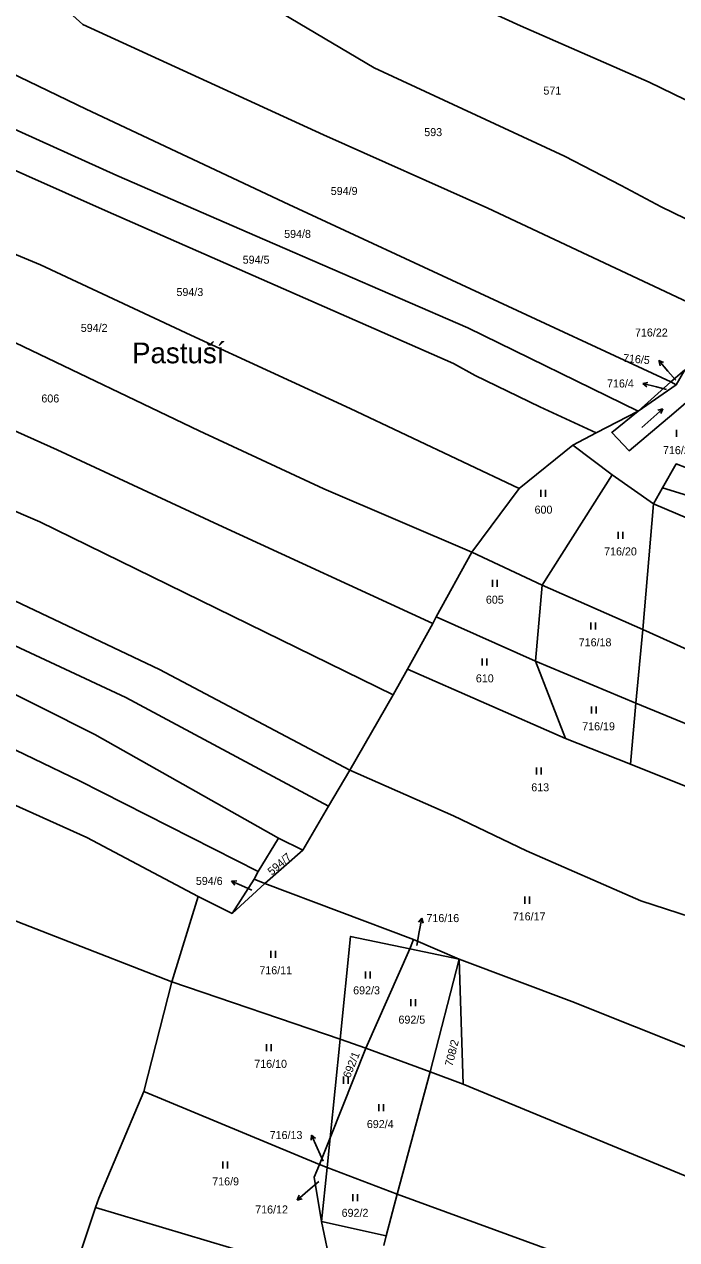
# Model space of a CAD drawing. Extents: x -7483133 to -743907, y -11317770 to -1129777.
# Drawn here: x -748539 to -748400.4, y -1131222.1 to -1130964 of the extents above; entities that cross this region are included whole.
import ezdxf

# ---------------------------------------------------------------- set-up
doc = ezdxf.new("R2010")
doc.units = 0
for name, color, linetype in [('Hranice parcel', 7, 'Continuous'), ('Parcelní čísla', 7, 'Continuous'), ('Pop  PČ popisy', 7, 'Continuous'), ('Značky kultur', 7, 'Continuous')]:
    doc.layers.add(name, color=color, linetype=linetype)

msp = doc.modelspace()

# ---------------------------------------------------------------- linework, layer by layer
at = {"layer": 'Hranice parcel'}
for p, q in [((-748401.59, -1131039.86), (-748398.67, -1131037.3)), ((-748398.67, -1131037.3), (-748400.45, -1131040.5)), ((-748408.58, -1131046.09), (-748401.59, -1131039.86)), ((-748400.45, -1131040.5), (-748408.58, -1131046.09)), ((-748400.45, -1131040.5), (-748401.59, -1131039.86)), ((-748417.45, -1131050.74), (-748408.58, -1131046.09)), ((-748422.44, -1131053.36), (-748417.45, -1131050.74)), ((-748433.86, -1131062.5), (-748422.44, -1131053.36)), ((-748414.11, -1131059.62), (-748422.44, -1131053.36)), ((-748428.96, -1131083.09), (-748414.11, -1131059.62)), ((-748405.3, -1131065.79), (-748414.11, -1131059.62)), ((-748443.88, -1131076.03), (-748433.86, -1131062.5)), ((-748403.37, -1131062.41), (-748405.3, -1131065.79)), ((-748405.3, -1131065.79), (-748407.59, -1131092.49)), ((-748443.88, -1131076.03), (-748451.45, -1131089.82)), ((-748443.88, -1131076.03), (-748428.96, -1131083.09)), ((-748430.39, -1131099.21), (-748428.96, -1131083.09)), ((-748407.59, -1131092.49), (-748428.96, -1131083.09)), ((-748452.21, -1131091.2), (-748451.45, -1131089.82)), ((-748451.45, -1131089.82), (-748430.39, -1131099.21)), ((-748457.53, -1131100.91), (-748452.21, -1131091.2)), ((-748407.59, -1131092.49), (-748409.03, -1131108.09)), ((-748460.58, -1131106.38), (-748457.53, -1131100.91)), ((-748457.53, -1131100.91), (-748424, -1131115.63)), ((-748430.39, -1131099.21), (-748409.03, -1131108.09)), ((-748424, -1131115.63), (-748430.39, -1131099.21)), ((-748460.58, -1131106.38), (-748469.85, -1131122.34)), ((-748409.03, -1131108.09), (-748410.22, -1131121.04)), ((-748410.22, -1131121.04), (-748424, -1131115.63)), ((-748398.34, -1131125.81), (-748410.22, -1131121.04)), ((-748474.34, -1131130), (-748469.85, -1131122.34)), ((-748479.83, -1131139.36), (-748474.34, -1131130)), ((-748484.95, -1131136.78), (-748489.31, -1131143.89)), ((-748479.83, -1131139.36), (-748484.95, -1131136.78)), ((-748487.89, -1131146.41), (-748479.83, -1131139.36)), ((-748489.31, -1131143.89), (-748490.16, -1131145.46)), ((-748490.16, -1131145.46), (-748494.83, -1131152.76)), ((-748494.83, -1131152.76), (-748487.89, -1131146.41)), ((-748487.89, -1131146.41), (-748490.16, -1131145.46)), ((-748456.31, -1131158.34), (-748487.89, -1131146.41)), ((-748507.63, -1131167.31), (-748502.01, -1131149.16)), ((-748502.01, -1131149.16), (-748494.83, -1131152.76)), ((-748466.39, -1131181.4), (-748457.1, -1131160.26)), ((-748457.1, -1131160.26), (-748456.31, -1131158.34)), ((-748446.57, -1131162.45), (-748457.1, -1131160.26)), ((-748446.57, -1131162.45), (-748456.31, -1131158.34)), ((-748452.78, -1131186.38), (-748446.57, -1131162.45)), ((-748446.57, -1131162.45), (-748445.77, -1131189.01)), ((-748507.63, -1131167.31), (-748513.61, -1131190.57)), ((-748471.87, -1131179.47), (-748507.63, -1131167.31)), ((-748471.87, -1131179.47), (-748474.01, -1131200.39)), ((-748466.39, -1131181.4), (-748471.87, -1131179.47)), ((-748474.01, -1131200.39), (-748466.39, -1131181.4)), ((-748452.78, -1131186.38), (-748466.39, -1131181.4)), ((-748459.76, -1131212.41), (-748452.78, -1131186.38)), ((-748452.78, -1131186.38), (-748445.77, -1131189.01)), ((-748476.28, -1131206.07), (-748513.61, -1131190.57)), ((-748476.28, -1131206.07), (-748474.01, -1131200.39)), ((-748474.01, -1131200.39), (-748474.65, -1131206.69)), ((-748474.65, -1131206.69), (-748476.28, -1131206.07)), ((-748474.65, -1131206.69), (-748475.82, -1131218.17)), ((-748459.76, -1131212.41), (-748474.65, -1131206.69)), ((-748462.12, -1131221.22), (-748459.76, -1131212.41)), ((-748523.82, -1131215.22), (-748528.55, -1131229.31)), ((-748523.82, -1131215.22), (-748473.33, -1131230.25)), ((-748473.33, -1131230.25), (-748475.82, -1131218.17)), ((-748475.82, -1131218.17), (-748462.12, -1131221.22)), ((-748462.12, -1131221.22), (-748462.61, -1131223.31))]:
    msp.add_line(p, q, dxfattribs=at)
for points in [[(-748485.95, -1130936.62), (-748455.56, -1130954.14), (-748433.55, -1130964.26), (-748406.22, -1130976.23), (-748360.19, -1130998.63)], [(-748512.7, -1130944.65), (-748464.62, -1130973.2), (-748424.22, -1130991.94), (-748412.15, -1130998.16), (-748403.69, -1131002.73), (-748383.15, -1131012.7)], [(-748537.89, -1130953.74), (-748526.55, -1130964.01), (-748475.44, -1130987.44), (-748440.48, -1131003.02), (-748392.16, -1131025.73)], [(-748401.59, -1131039.86), (-748482.79, -1131002.25), (-748525.81, -1130981.98), (-748560.43, -1130965.34), (-748569.8, -1130959.62)], [(-748408.58, -1131046.09), (-748444.76, -1131028.43), (-748487.86, -1131009.7), (-748519.33, -1130996.05), (-748562.72, -1130976.46), (-748581.99, -1130964.07)], [(-748417.45, -1131050.74), (-748429.46, -1131045.22), (-748443.17, -1131038.57), (-748447.76, -1131036), (-748521.8, -1131003.51), (-748563.34, -1130984.99), (-748581.03, -1130975.42), (-748590.75, -1130967.27)], [(-748433.86, -1131062.5), (-748469.72, -1131045.54), (-748503.59, -1131029.98), (-748535.57, -1131015.06), (-748590.35, -1130992.22), (-748617.7, -1130976.74)], [(-748637.1, -1130988.07), (-748580.62, -1131014.77), (-748540.84, -1131031.61), (-748501.83, -1131050.32), (-748475.33, -1131062.6), (-748443.88, -1131076.03)], [(-748611.82, -1131018.52), (-748576.55, -1131034.33), (-748532.02, -1131054.31), (-748497.74, -1131070.23), (-748452.21, -1131091.2)], [(-748474.34, -1131130), (-748517.39, -1131106.95), (-748547.53, -1131092.9), (-748590.2, -1131074.61), (-748626.34, -1131058.09), (-748660.21, -1131041.32), (-748685.08, -1131028.93)], [(-748619.14, -1131033.17), (-748577.08, -1131051.86), (-748535.69, -1131069.64), (-748460.58, -1131106.38)], [(-748408.58, -1131046.09), (-748414.17, -1131050.66), (-748410.47, -1131054.51), (-748400.96, -1131046.55), (-748387.58, -1131034.98)], [(-748626.79, -1131047.92), (-748605.21, -1131057.83), (-748576.19, -1131070.76), (-748549.44, -1131082.45), (-748510.22, -1131100.96), (-748469.85, -1131122.34)], [(-748396.09, -1131058.99), (-748400.45, -1131057.32), (-748403.37, -1131062.41)], [(-748220.57, -1131130.55), (-748267.98, -1131113.3), (-748298.42, -1131101.04), (-748333.85, -1131086.07), (-748375.02, -1131071.11), (-748403.37, -1131062.41)], [(-748405.3, -1131065.79), (-748381.45, -1131075.94), (-748368.77, -1131080.97), (-748338.48, -1131091.58), (-748313.45, -1131101.22), (-748284.62, -1131113.32), (-748220.64, -1131139.62)], [(-748484.95, -1131136.78), (-748524.02, -1131114.8), (-748559.26, -1131097.09), (-748606.26, -1131076.91)], [(-748489.31, -1131143.89), (-748527.26, -1131124.6), (-748556.46, -1131110.63), (-748610.96, -1131086.6)], [(-748407.59, -1131092.49), (-748392.37, -1131099.36), (-748364.1, -1131110.45), (-748289.57, -1131139.04), (-748228.18, -1131164.59), (-748198.94, -1131176.25)], [(-748502.01, -1131149.16), (-748525.66, -1131136.67), (-748564.41, -1131119.26), (-748587.13, -1131108.7), (-748615.45, -1131096.38)], [(-748649.3, -1131104.79), (-748627.72, -1131115.56), (-748581.58, -1131136.72), (-748557.17, -1131148.05), (-748507.63, -1131167.31)], [(-748409.03, -1131108.09), (-748388.71, -1131116.46), (-748367.99, -1131123.74), (-748332.74, -1131137.52), (-748261.74, -1131165.6), (-748191.48, -1131193.81)], [(-748469.85, -1131122.34), (-748447.76, -1131132.08), (-748432.29, -1131139.48), (-748408.02, -1131150.06), (-748389.42, -1131156.09)], [(-748457.1, -1131160.26), (-748469.64, -1131157.65), (-748471.87, -1131179.47)], [(-748383.08, -1131187.24), (-748422.65, -1131171.45), (-748446.57, -1131162.45)], [(-748445.77, -1131189.01), (-748396.53, -1131209.32), (-748333.46, -1131234.49), (-748218.1, -1131282.18), (-748189.54, -1131298.09)], [(-748513.61, -1131190.57), (-748523.17, -1131213.23), (-748523.82, -1131215.22)], [(-748475.82, -1131218.17), (-748477.38, -1131208.81), (-748476.28, -1131206.07)], [(-748459.76, -1131212.41), (-748392.31, -1131237), (-748347.64, -1131256.54), (-748256.6, -1131295.47), (-748239.09, -1131303), (-748204.65, -1131320.34)]]:
    msp.add_lwpolyline(points, dxfattribs=at)
at = {"layer": 'Pop  PČ popisy'}
for p, q in [((-748402.22, -1131037.64), (-748404.19, -1131035.38)), ((-748404.19, -1131035.38), (-748403.15, -1131035.8)), ((-748404.19, -1131035.38), (-748403.91, -1131036.46)), ((-748400.57, -1131039.56), (-748402.22, -1131037.64)), ((-748407.57, -1131040.23), (-748406.48, -1131039.99)), ((-748404.66, -1131040.96), (-748407.57, -1131040.23)), ((-748407.57, -1131040.23), (-748406.72, -1131040.96)), ((-748402.56, -1131041.48), (-748404.66, -1131040.96)), ((-748494.94, -1131145.89), (-748493.82, -1131145.84)), ((-748492.2, -1131147.11), (-748494.94, -1131145.89)), ((-748494.94, -1131145.89), (-748494.23, -1131146.75)), ((-748490.65, -1131147.82), (-748492.2, -1131147.11)), ((-748454.55, -1131153.76), (-748455.22, -1131154.65)), ((-748455.07, -1131156.71), (-748454.55, -1131153.76)), ((-748454.55, -1131153.76), (-748454.23, -1131154.83)), ((-748455.58, -1131159.57), (-748455.07, -1131156.71)), ((-748477.95, -1131199.83), (-748478, -1131200.95)), ((-748476.73, -1131202.57), (-748477.95, -1131199.83)), ((-748477.95, -1131199.83), (-748477.09, -1131200.54)), ((-748475.46, -1131205.39), (-748476.73, -1131202.57)), ((-748478.72, -1131211.71), (-748481.02, -1131213.64)), ((-748476.37, -1131209.73), (-748478.72, -1131211.71)), ((-748481.02, -1131213.64), (-748480.57, -1131212.61)), ((-748481.02, -1131213.64), (-748479.93, -1131213.38))]:
    msp.add_line(p, q, dxfattribs=at)
at = {"layer": 'Značky kultur'}
for p, q in [((-748407.78, -1131049.6), (-748403.32, -1131045.59)), ((-748403.32, -1131045.59), (-748404.38, -1131045.87)), ((-748403.32, -1131045.59), (-748403.71, -1131046.61)), ((-748400.4, -1131051.56), (-748400.4, -1131050.06)), ((-748429.21, -1131064.32), (-748429.21, -1131062.82)), ((-748428.21, -1131064.32), (-748428.21, -1131062.82)), ((-748412.82, -1131073.2), (-748412.82, -1131071.7)), ((-748411.82, -1131073.2), (-748411.82, -1131071.7)), ((-748439.53, -1131083.44), (-748439.53, -1131081.94)), ((-748438.53, -1131083.44), (-748438.53, -1131081.94)), ((-748418.59, -1131092.5), (-748418.59, -1131091)), ((-748417.59, -1131092.5), (-748417.59, -1131091)), ((-748441.72, -1131100.14), (-748441.72, -1131098.64)), ((-748440.72, -1131100.14), (-748440.72, -1131098.64)), ((-748418.45, -1131110.34), (-748418.45, -1131108.84)), ((-748417.45, -1131110.34), (-748417.45, -1131108.84)), ((-748430.18, -1131123.29), (-748430.18, -1131121.79)), ((-748429.18, -1131123.29), (-748429.18, -1131121.79)), ((-748432.66, -1131150.7), (-748432.66, -1131149.2)), ((-748431.66, -1131150.7), (-748431.66, -1131149.2)), ((-748486.59, -1131162.2), (-748486.59, -1131160.7)), ((-748485.59, -1131162.2), (-748485.59, -1131160.7)), ((-748466.47, -1131166.58), (-748466.47, -1131165.08)), ((-748465.47, -1131166.58), (-748465.47, -1131165.08)), ((-748456.88, -1131172.49), (-748456.88, -1131170.99)), ((-748455.88, -1131172.49), (-748455.88, -1131170.99)), ((-748487.51, -1131182.01), (-748487.51, -1131180.51)), ((-748486.51, -1131182.01), (-748486.51, -1131180.51)), ((-748471.15, -1131188.93), (-748471.15, -1131187.43)), ((-748470.15, -1131188.93), (-748470.15, -1131187.43)), ((-748463.66, -1131194.79), (-748463.66, -1131193.29)), ((-748462.66, -1131194.79), (-748462.66, -1131193.29)), ((-748496.78, -1131206.97), (-748496.78, -1131205.47)), ((-748495.78, -1131206.97), (-748495.78, -1131205.47)), ((-748469.17, -1131213.9), (-748469.17, -1131212.4)), ((-748468.17, -1131213.9), (-748468.17, -1131212.4))]:
    msp.add_line(p, q, dxfattribs=at)

# ---------------------------------------------------------------- texts
at = {"layer": 'Parcelní čísla'}
for s, p in [('571', (-748428.69, -1130978.89)), ('593', (-748454, -1130987.7)), ('594/9', (-748473.87, -1131000.2)), ('594/8', (-748483.77, -1131009.32)), ('594/5', (-748492.58, -1131014.79)), ('594/3', (-748506.65, -1131021.66)), ('594/2', (-748526.98, -1131029.28)), ('716/22', (-748409.23, -1131030.26)), ('716/4', (-748415.17, -1131041.08)), ('606', (-748535.35, -1131044.26)), ('716/21', (-748403.29, -1131055.24)), ('600', (-748430.57, -1131067.87)), ('716/20', (-748415.79, -1131076.75)), ('605', (-748440.91, -1131086.99)), ('716/18', (-748421.19, -1131096.05)), ('610', (-748443.04, -1131103.7)), ('716/19', (-748420.45, -1131113.88)), ('613', (-748431.27, -1131126.84)), ('594/6', (-748502.53, -1131146.72)), ('716/16', (-748453.54, -1131154.61)), ('716/17', (-748435.2, -1131154.25)), ('716/11', (-748489.04, -1131165.69)), ('692/3', (-748469.11, -1131169.95)), ('692/5', (-748459.48, -1131176.17)), ('716/10', (-748490.12, -1131185.56)), ('692/4', (-748466.2, -1131198.35)), ('716/13', (-748486.85, -1131200.68)), ('716/9', (-748499.05, -1131210.52)), ('716/12', (-748489.92, -1131216.49)), ('692/2', (-748471.56, -1131217.2))]:
    msp.add_text(s, height=1.7, dxfattribs=at).set_placement(p)
for s, rotation, p in [('716/5', 355, (-748411.83, -1131035.64)), ('594/7', 41, (-748486.38, -1131144.79)), ('708/2', 76, (-748448.01, -1131185.35)), ('692/1', 68, (-748469.79, -1131187.86))]:
    msp.add_text(s, height=1.7, rotation=rotation, dxfattribs=at).set_placement(p)
at = {"layer": 'Pop  PČ popisy'}
msp.add_text('Pastuší', height=4.4, dxfattribs=at).set_placement((-748516.09, -1131035.94))

doc.saveas('drawing.dxf')
